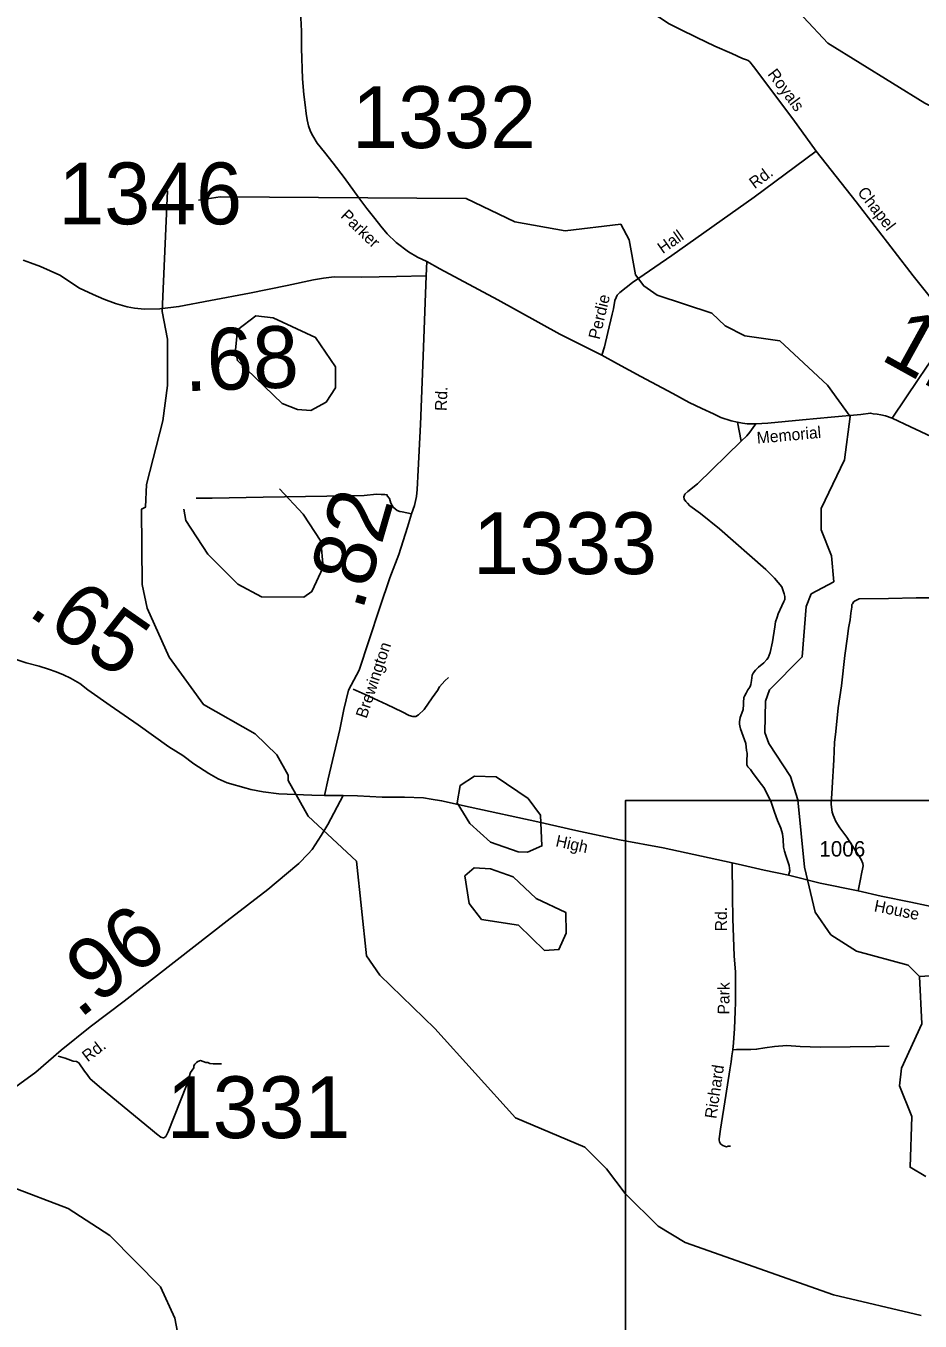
# Model space of a CAD drawing. Extents: x 2093524 to 2270757, y 289120 to 570408.
# Drawn here: x 2170455 to 2177691, y 474784 to 485262 of the extents above; entities that cross this region are included whole.
import ezdxf

# ---------------------------------------------------------------- set-up
doc = ezdxf.new("R2010")
doc.units = 0
for name, color, linetype in [('Exist Hydrographic Creek Single Shore', 7, 'Continuous'), ('Exist Hydrographic Lake Shore', 7, 'Continuous'), ('Exist Hydrographic Misc Water Feature', 7, 'Continuous'), ('Exist Hydrographic Pond Under 1500 Sq Ft', 7, 'Continuous'), ('Exist Road Non-System Type 51', 7, 'Continuous'), ('Exist Road Non-System Type 51 Label', 7, 'Continuous'), ('Exist Road Secondary Mileage Hundredths English Label', 7, 'Continuous'), ('Exist Road Secondary Type 51 Attributed', 7, 'Continuous'), ('Exist Road Secondary Type 51 Label', 7, 'Continuous'), ('Exist Road Secondary Type 51 Number Label', 7, 'Continuous'), ('Map Preparation Inset Cut Line', 7, 'Continuous')]:
    doc.layers.add(name, color=color, linetype=linetype)

msp = doc.modelspace()

# ---------------------------------------------------------------- linework, layer by layer
at = {"layer": 'Exist Hydrographic Creek Single Shore'}
for points in [[(2179331, 483787), (2179539, 484112), (2179086, 484584), (2179020, 484552), (2178797, 484301), (2177987, 484504), (2177729, 484637), (2176943, 485122), (2176549, 485547), (2176155, 486027), (2176078, 486301), (2175986, 486477), (2175759, 486773), (2175783, 486923), (2175858, 486974), (2176873, 487197)], [(2177700, 474830), (2176991, 474995), (2175790, 475420), (2175572, 475552), (2175304, 475816), (2175153, 476016), (2174977, 476190), (2174418, 476428), (2173764, 477150), (2173320, 477582), (2173211, 477738), (2173131, 478504), (2172738, 478869), (2172578, 479158), (2172578, 479200), (2172485, 479366), (2172309, 479534), (2171892, 479772), (2171614, 480155), (2171437, 480552), (2171395, 480743), (2171391, 481353), (2171424, 481369), (2171432, 481552), (2171562, 482068), (2171602, 482353), (2171600, 482727), (2171557, 482951), (2171602, 483927)], [(2177685, 477573), (2177593, 477663), (2177176, 477777), (2176967, 477909), (2176841, 478092), (2176755, 478457), (2176702, 479000), (2176643, 479191), (2176466, 479457), (2176433, 479546), (2176440, 479799), (2176472, 479890), (2176737, 480157), (2176768, 480566), (2176810, 480667), (2176992, 480765), (2176974, 480975), (2176890, 481184), (2176889, 481358), (2177078, 481751), (2177126, 482101), (2176942, 482357), (2176556, 482713), (2176273, 482754), (2176114, 482836), (2176005, 482937), (2175563, 483083), (2175454, 483158), (2175387, 483248), (2175336, 483531), (2175268, 483657), (2174819, 483603), (2174410, 483677), (2174018, 483866), (2172026, 483879), (2171852, 483853)]]:
    msp.add_lwpolyline(points, dxfattribs=at)
at = {"layer": 'Exist Hydrographic Lake Shore'}
msp.add_line((2177818, 477580), (2177685, 477573), dxfattribs=at)
msp.add_lwpolyline([(2177736, 475955), (2177610, 476029), (2177625, 476439), (2177523, 476687), (2177539, 476831), (2177704, 477189), (2177685, 477573)], dxfattribs=at)
at = {"layer": 'Exist Hydrographic Misc Water Feature'}
msp.add_lwpolyline([(2171733, 481353), (2171750, 481261), (2171926, 480988), (2172169, 480747), (2172361, 480642), (2172703, 480641), (2172769, 480686), (2172860, 480884), (2172842, 481094), (2172699, 481311), (2172507, 481518)], dxfattribs=at)
at = {"layer": 'Exist Hydrographic Pond Under 1500 Sq Ft'}
for points in [[(2172653, 482158), (2172528, 482206), (2172167, 482555), (2172150, 482640), (2172166, 482804), (2172315, 482916), (2172457, 482900), (2172799, 482742), (2172959, 482503), (2172960, 482335), (2172886, 482219), (2172761, 482152), (2172653, 482158)], [(2174439, 478579), (2174214, 478659), (2174046, 478810), (2173945, 478976), (2173969, 479117), (2174085, 479193), (2174261, 479186), (2174520, 479011), (2174620, 478877), (2174630, 478628), (2174514, 478578), (2174439, 478579)], [(2174652, 477781), (2174442, 477986), (2174142, 478034), (2174041, 478161), (2174007, 478385), (2174081, 478452), (2174215, 478443), (2174398, 478377), (2174583, 478202), (2174825, 478089), (2174826, 477922), (2174768, 477789), (2174652, 477781)], [(2171041, 473993), (2171274, 474021), (2171523, 474154), (2171697, 474396), (2171713, 474524), (2171661, 474807), (2171543, 475062), (2171133, 475477), (2170798, 475694), (2170331, 475873), (2169756, 475846), (2169598, 475750), (2169491, 475608), (2169492, 475411), (2169535, 475227), (2169628, 474979), (2169703, 474843), (2170197, 474407), (2170507, 474217), (2171041, 473993)]]:
    msp.add_lwpolyline(points, dxfattribs=at)
at = {"layer": 'Exist Road Non-System Type 51'}
msp.add_line((2176243, 481902), (2176213, 482055), dxfattribs=at)
for points in [[(2175261, 485525), (2175292, 485509), (2175330, 485491), (2175378, 485466), (2175414, 485446), (2175492, 485388), (2175582, 485331), (2175661, 485279), (2175747, 485236), (2175885, 485169), (2176031, 485098), (2176166, 485040), (2176254, 484999), (2176286, 484987), (2176300, 484981), (2176312, 484971), (2176342, 484935), (2176660, 484511), (2176850, 484250)], [(2175114, 482599), (2175137, 482666), (2175163, 482783), (2175198, 482930), (2175210, 482972), (2175221, 483040), (2175231, 483064), (2175239, 483084), (2175261, 483106), (2175364, 483186), (2175681, 483406), (2176348, 483876), (2176850, 484250)], [(2177464, 482089), (2177680, 482410), (2177834, 482637), (2177896, 482715), (2177926, 482769), (2177928, 482791), (2177933, 482823), (2177929, 482849), (2177923, 482883), (2177879, 482933), (2177635, 483239), (2177174, 483840), (2176850, 484250)], [(2176243, 481902), (2176289, 481946), (2176313, 481976), (2176341, 482012), (2176361, 482042)], [(2176627, 478391), (2176631, 478409), (2176637, 478427), (2176635, 478447), (2176631, 478471), (2176604, 478551), (2176594, 478585), (2176586, 478617), (2176583, 478681), (2176577, 478725), (2176563, 478773), (2176536, 478833), (2176512, 478902), (2176486, 478982), (2176453, 479050), (2176427, 479100), (2176389, 479150), (2176334, 479221), (2176318, 479245), (2176298, 479267), (2176288, 479285), (2176288, 479301), (2176288, 479331), (2176290, 479359), (2176291, 479379), (2176287, 479401), (2176281, 479457), (2176249, 479545), (2176238, 479575), (2176232, 479599), (2176230, 479613), (2176230, 479631), (2176236, 479667), (2176248, 479703), (2176258, 479733), (2176259, 479743), (2176261, 479761), (2176261, 479779), (2176261, 479799), (2176263, 479817), (2176265, 479829), (2176271, 479839), (2176283, 479863), (2176296, 479891), (2176312, 479913), (2176319, 479927), (2176320, 479935), (2176326, 479967), (2176330, 479989), (2176332, 480009), (2176340, 480025), (2176358, 480049), (2176382, 480075), (2176425, 480110), (2176451, 480136), (2176461, 480150), (2176477, 480192), (2176497, 480280), (2176516, 480400), (2176521, 480442), (2176533, 480478), (2176543, 480506), (2176571, 480570), (2176588, 480606), (2176595, 480622), (2176596, 480646), (2176592, 480668), (2176572, 480724), (2176513, 480794), (2176443, 480865), (2176067, 481193), (2175915, 481318), (2175828, 481380), (2175808, 481402), (2175794, 481415), (2175782, 481433), (2175778, 481453), (2175786, 481474), (2175812, 481496), (2175889, 481558), (2176243, 481902)], [(2171832, 481441), (2171962, 481442), (2172375, 481450), (2172891, 481457), (2173193, 481463), (2173291, 481473), (2173331, 481470), (2173357, 481472), (2173379, 481468), (2173379, 481460), (2173397, 481440), (2173409, 481402), (2173427, 481368), (2173444, 481356), (2173460, 481342), (2173481, 481334), (2173499, 481331), (2173576, 481315)], [(2177190, 478265), (2177207, 478345), (2177219, 478417), (2177225, 478439), (2177228, 478453), (2177230, 478467), (2177228, 478485), (2177214, 478519), (2177097, 478700), (2177041, 478775), (2177008, 478827), (2176994, 478857), (2176986, 478877), (2176978, 478901), (2176976, 478921), (2176972, 478965), (2176979, 479099), (2176992, 479325), (2176997, 479465), (2177010, 479553), (2177029, 479745), (2177054, 479923), (2177081, 480169), (2177102, 480323), (2177111, 480391), (2177125, 480457), (2177131, 480510), (2177137, 480560), (2177137, 480567), (2177139, 480580), (2177144, 480587), (2177150, 480595), (2177152, 480602), (2177164, 480610), (2177198, 480626), (2177436, 480629), (2177658, 480634), (2177784, 480635)], [(2173104, 479897), (2173200, 479852), (2173376, 479773), (2173499, 479713), (2173555, 479684), (2173587, 479674), (2173609, 479676), (2173633, 479688), (2173679, 479732), (2173742, 479827), (2173786, 479885), (2173803, 479915), (2173823, 479939), (2173845, 479965), (2173875, 479991)], [(2176175, 476979), (2176181, 477034), (2176190, 477151), (2176195, 477289), (2176197, 477365), (2176198, 477499), (2176196, 477609), (2176187, 477735), (2176175, 478041), (2176172, 478219), (2176169, 478491)], [(2176156, 476198), (2176138, 476198), (2176123, 476195), (2176107, 476199), (2176095, 476205), (2176085, 476211), (2176075, 476219), (2176067, 476235), (2176065, 476249), (2176065, 476259), (2176075, 476337), (2176119, 476609), (2176150, 476817), (2176162, 476881), (2176167, 476929), (2176175, 476979)], [(2176175, 476979), (2176205, 476982), (2176265, 476980), (2176321, 476982), (2176367, 476983), (2176435, 476995), (2176513, 477005), (2176611, 477014), (2176721, 477006), (2176883, 476999), (2177125, 477003), (2177330, 477006), (2177440, 477009)], [(2170716, 476927), (2170772, 476911), (2170838, 476887), (2170864, 476884), (2170882, 476872), (2170930, 476806), (2170950, 476778), (2170976, 476744), (2171067, 476665), (2171462, 476339), (2171511, 476298), (2171547, 476272), (2171565, 476266), (2171571, 476266), (2171587, 476276), (2171605, 476316), (2171754, 476691), (2171788, 476795), (2171814, 476833), (2171815, 476849), (2171823, 476863), (2171835, 476877), (2171847, 476885), (2171869, 476891), (2171911, 476877), (2171927, 476875), (2171943, 476868), (2171971, 476866), (2172037, 476864)]]:
    msp.add_lwpolyline(points, dxfattribs=at)
at = {"layer": 'Exist Road Secondary Type 51 Attributed'}
for p, q in [((2173700, 483355), (2173695, 483241)), ((2173021, 479035), (2172871, 479037))]:
    msp.add_line(p, q, dxfattribs=at)
for points in [[(2172673, 485435), (2172684, 485219), (2172685, 485081), (2172694, 484835), (2172705, 484707), (2172715, 484623), (2172724, 484553), (2172730, 484501), (2172742, 484453), (2172758, 484409), (2172777, 484374), (2172813, 484314), (2172870, 484240), (2172942, 484151), (2173030, 484037), (2173148, 483872), (2173214, 483784), (2173278, 483703), (2173327, 483641), (2173377, 483581), (2173451, 483510), (2173550, 483434), (2173624, 483391), (2173700, 483355)], [(2170433, 483367), (2170491, 483344), (2170573, 483317), (2170729, 483245), (2170889, 483141), (2170998, 483090), (2171085, 483051), (2171179, 483015), (2171275, 482990), (2171335, 482978), (2171415, 482970), (2171539, 482973), (2171693, 482992), (2171950, 483041), (2172264, 483101), (2172569, 483163), (2172783, 483208), (2172863, 483221), (2172949, 483231), (2173173, 483230), (2173453, 483234), (2173695, 483241)], [(2173700, 483355), (2173805, 483296), (2174275, 483046), (2174775, 482769), (2175114, 482599), (2175242, 482528), (2175431, 482427), (2175689, 482289), (2175822, 482216), (2175924, 482166), (2176020, 482123), (2176078, 482095), (2176162, 482067), (2176213, 482055), (2176254, 482048), (2176290, 482044), (2176343, 482042), (2176361, 482042), (2176458, 482049), (2176740, 482075), (2176970, 482096), (2177210, 482119), (2177290, 482130), (2177310, 482124), (2177344, 482120), (2177372, 482116), (2177410, 482108), (2177464, 482089), (2177612, 482018), (2177989, 481844)], [(2173695, 483241), (2173670, 482591), (2173647, 482037), (2173630, 481669), (2173622, 481511), (2173615, 481455), (2173599, 481381), (2173576, 481315), (2173542, 481207), (2173472, 480987), (2173400, 480796), (2173318, 480556), (2173230, 480288), (2173151, 480051), (2173066, 479887), (2173028, 479733), (2172995, 479571), (2172937, 479320), (2172901, 479172), (2172871, 479037)], [(2172871, 479037), (2172769, 479040), (2172501, 479050), (2172375, 479065), (2172275, 479085), (2172237, 479094), (2172083, 479138), (2172010, 479172), (2171935, 479213), (2171814, 479293), (2171726, 479359), (2171611, 479429), (2171363, 479608), (2171138, 479764), (2170957, 479890), (2170892, 479942), (2170817, 479985), (2170759, 480013), (2170699, 480036), (2170639, 480057), (2170561, 480081), (2170457, 480110), (2170255, 480177)], [(2173021, 479035), (2172897, 478802), (2172844, 478713), (2172772, 478598), (2172740, 478564), (2172663, 478486), (2172565, 478402), (2172412, 478275), (2172083, 478023), (2171250, 477372), (2170975, 477164), (2170739, 476977), (2170536, 476798), (2170277, 476608), (2169803, 476187), (2169367, 475802), (2169296, 475763), (2169228, 475753)], [(2177870, 478119), (2177616, 478173), (2177376, 478222), (2177190, 478265), (2176881, 478327), (2176627, 478391), (2176429, 478432), (2176253, 478473), (2176169, 478491), (2175612, 478612), (2175258, 478678), (2174904, 478754), (2174597, 478822), (2174051, 478941), (2173819, 478993), (2173735, 479005), (2173673, 479016), (2173518, 479022), (2173337, 479023), (2173139, 479033), (2173021, 479035)]]:
    msp.add_lwpolyline(points, dxfattribs=at)
at = {"layer": 'Map Preparation Inset Cut Line'}
msp.add_lwpolyline([(2227216, 438144), (2175307, 438144), (2175307, 478996), (2227216, 478996)], close=True, dxfattribs=at)

# ---------------------------------------------------------------- texts
at = {"layer": 'Exist Road Non-System Type 51 Label'}
for s, rotation, p in [('Royals', 306.8915, (2176452, 484871)), ('Rd.', 36.7472, (2176352, 483940)), ('Chapel', 307.5077, (2177179, 483915)), ('Hall', 35.1359, (2175608, 483415)), ('Perdie', 76.5131, (2175097, 482720)), ('Rd.', 89.8738, (2176127, 477937)), ('Park', 89.5547, (2176147, 477264)), ('Richard', 81.5948, (2176041, 476417))]:
    msp.add_text(s, height=95, rotation=rotation, dxfattribs=at).set_placement(p)
at = {"layer": 'Exist Road Secondary Mileage Hundredths English Label'}
for s, rotation, p in [('.68', 2.0835, (2171741, 482306)), ('1.49', 331.0643, (2177358, 482569)), ('.82', 73.8954, (2173177, 480520)), ('.65', 325.1364, (2170458, 480504)), ('.96', 37.9888, (2170888, 477224))]:
    msp.add_text(s, height=500, rotation=rotation, dxfattribs=at).set_placement(p)
at = {"layer": 'Exist Road Secondary Type 51 Label'}
for s, rotation, p in [('Parker', 316.0388, (2172995, 483718)), ('Rd.', 87.6318, (2173859, 482145)), ('Memorial', 5.2423, (2176373, 481882)), ('Brewington', 71.6109, (2173211, 479654)), ('High', 347.4589, (2174736, 478626)), ('House', 348.5954, (2177313, 478100)), ('Rd.', 37.4548, (2170955, 476876))]:
    msp.add_text(s, height=95, rotation=rotation, dxfattribs=at).set_placement(p)
at = {"layer": 'Exist Road Secondary Type 51 Number Label'}
for s, height, p in [('1332', 500, (2173095, 484274)), ('1346', 500, (2170717, 483657)), ('1333', 500, (2174074, 480827)), ('1006', 125, (2176875, 478542)), ('1331', 500, (2171594, 476264))]:
    msp.add_text(s, height=height, dxfattribs=at).set_placement(p)

doc.saveas('drawing.dxf')
